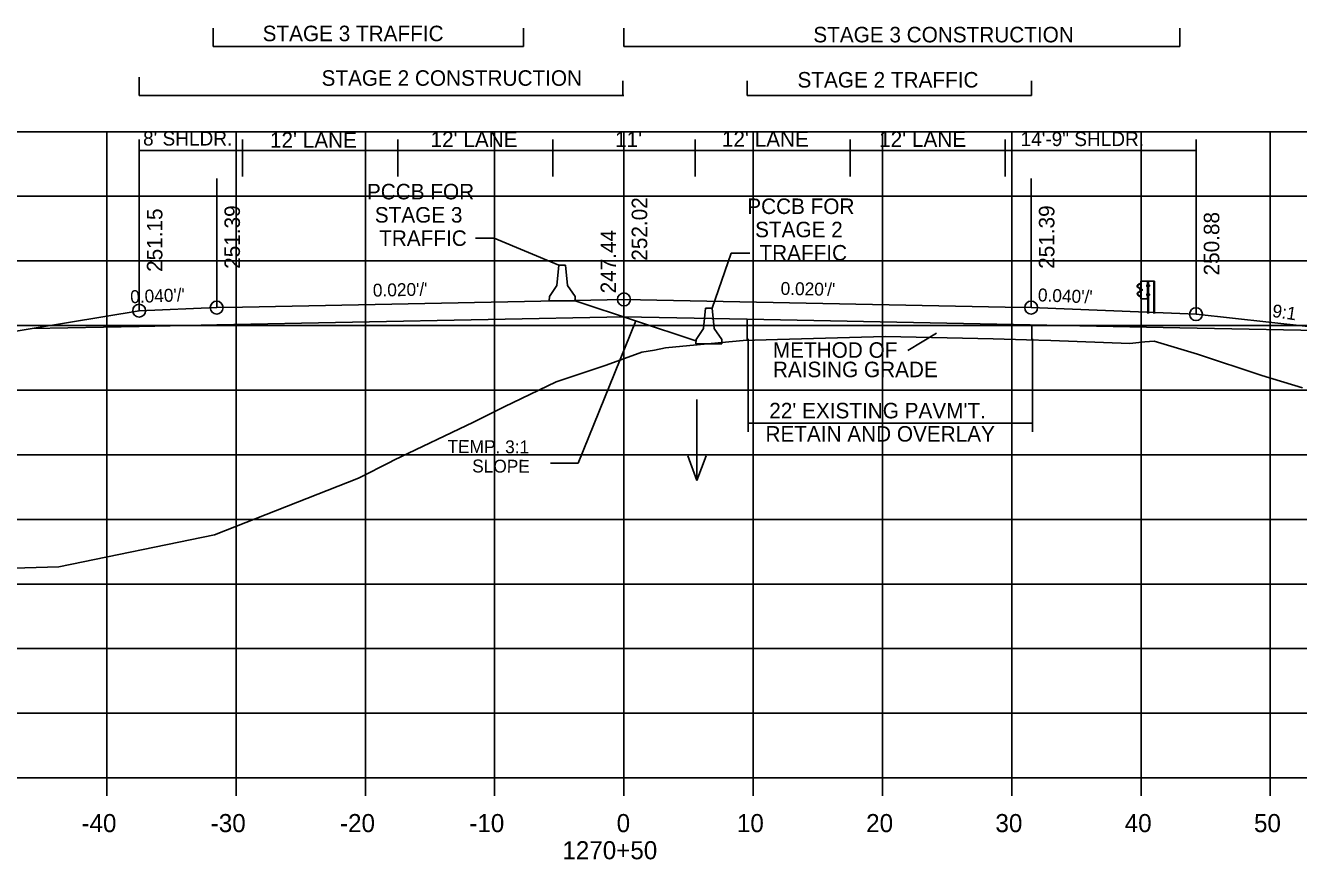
# Model space of a CAD drawing. Extents: x 1342547 to 1344156, y -1532351 to -1517216.
# Drawn here: x 1342656.6 to 1342755, y -1524017.3 to -1523952.7 of the extents above; entities that cross this region are included whole.
import ezdxf

# ---------------------------------------------------------------- set-up
doc = ezdxf.new("R2010")
doc.units = 0
for name, color, linetype in [('1', 7, 'Continuous'), ('R_Alt Surface', 7, 'Continuous'), ('R_Axis', 7, 'Continuous'), ('R_Axis Annot', 7, 'Continuous'), ('R_Draft', 7, 'Continuous'), ('R_Exist Surface', 7, 'Continuous'), ('R_Fin Surface', 7, 'Continuous'), ('R_Grid', 7, 'Continuous'), ('R_MOT', 7, 'Continuous'), ('R_No Plot', 7, 'Continuous'), ('R_Water', 7, 'Continuous'), ('R_Xsect Elev', 7, 'Continuous'), ('R_Xsect Slope', 7, 'Continuous')]:
    doc.layers.add(name, color=color, linetype=linetype)

msp = doc.modelspace()

# ---------------------------------------------------------------- linework, layer by layer
at = {"layer": '1'}
msp.add_lwpolyline([(1342745.865, -1523975.039), (1342747.12, -1523975.089), (1342758.365, -1523976.336), (1342760.365, -1523976.502), (1342762.365, -1523976.336), (1342762.374, -1523975.567), (1342763.374, -1523975.567), (1342763.497, -1523986.377)], dxfattribs=at)
at = {"layer": 'R_Alt Surface'}
msp.add_line((1342712.411, -1523975.473), (1342702.865, -1523975.282), dxfattribs=at)
for points in [[(1342665.365, -1523976.032), (1342671.365, -1523975.912), (1342702.865, -1523975.282)], [(1342745.865, -1523976.142), (1342712.411, -1523975.473)], [(1342657.092, -1523976.198), (1342665.365, -1523976.032)], [(1342745.865, -1523976.142), (1342759.259, -1523976.41)]]:
    msp.add_lwpolyline(points, dxfattribs=at)
at = {"layer": 'R_Axis'}
for p, q in [((1342562.865, -1524010.967), (1342842.865, -1524010.967)), ((1342662.865, -1524012.367), (1342662.865, -1524010.967)), ((1342672.865, -1524012.367), (1342672.865, -1524010.967)), ((1342682.865, -1524012.367), (1342682.865, -1524010.967)), ((1342692.865, -1524012.367), (1342692.865, -1524010.967)), ((1342702.865, -1524012.367), (1342702.865, -1524010.967)), ((1342712.865, -1524012.367), (1342712.865, -1524010.967)), ((1342722.865, -1524012.367), (1342722.865, -1524010.967)), ((1342732.865, -1524012.367), (1342732.865, -1524010.967)), ((1342742.865, -1524012.367), (1342742.865, -1524010.967)), ((1342752.865, -1524012.367), (1342752.865, -1524010.967))]:
    msp.add_line(p, q, dxfattribs=at)
at = {"layer": 'R_Draft'}
for p, q in [((1342671.098, -1523954.382), (1342671.098, -1523952.951)), ((1342695.098, -1523954.382), (1342695.098, -1523952.951)), ((1342702.865, -1523954.382), (1342702.865, -1523952.951)), ((1342745.865, -1523954.382), (1342745.865, -1523952.951)), ((1342695.098, -1523954.382), (1342671.098, -1523954.382)), ((1342745.865, -1523954.382), (1342702.865, -1523954.382)), ((1342665.365, -1523958.178), (1342665.365, -1523956.747)), ((1342702.783, -1523958.178), (1342702.783, -1523957.033)), ((1342712.387, -1523958.178), (1342712.387, -1523957.033)), ((1342734.389, -1523958.178), (1342734.389, -1523957.033)), ((1342702.865, -1523958.178), (1342665.365, -1523958.178)), ((1342734.389, -1523958.178), (1342712.387, -1523958.178)), ((1342742.871, -1523973.89), (1342742.871, -1523972.53)), ((1342743.37, -1523972.522), (1342743.376, -1523972.522)), ((1342743.37, -1523972.522), (1342743.439, -1523972.525)), ((1342743.404, -1523975.04), (1342743.404, -1523972.522)), ((1342743.865, -1523972.524), (1342743.865, -1523975.039)), ((1342743.895, -1523972.524), (1342743.895, -1523975.039)), ((1342742.721, -1523973.689), (1342742.595, -1523973.58)), ((1342742.597, -1523972.842), (1342742.727, -1523972.738)), ((1342742.772, -1523973.091), (1342742.6, -1523972.986)), ((1342742.735, -1523973.673), (1342742.609, -1523973.564)), ((1342742.61, -1523972.858), (1342742.74, -1523972.754)), ((1342742.785, -1523973.07), (1342742.613, -1523972.965)), ((1342742.623, -1523973.422), (1342742.777, -1523973.325)), ((1342742.635, -1523973.442), (1342742.79, -1523973.345)), ((1342742.727, -1523972.738), (1342742.839, -1523972.678)), ((1342742.74, -1523972.754), (1342742.833, -1523972.704)), ((1342742.808, -1523973.271), (1342742.806, -1523973.139)), ((1342742.832, -1523973.27), (1342742.83, -1523973.139)), ((1342742.884, -1523973.271), (1342742.884, -1523973.146)), ((1342742.884, -1523973.146), (1342742.932, -1523973.146)), ((1342742.884, -1523973.177), (1342742.933, -1523973.177)), ((1342742.884, -1523973.241), (1342742.927, -1523973.241)), ((1342742.884, -1523973.241), (1342742.933, -1523973.241)), ((1342742.884, -1523973.271), (1342742.934, -1523973.271)), ((1342742.939, -1523973.256), (1342742.939, -1523973.161)), ((1342743.363, -1523972.83), (1342743.314, -1523972.83)), ((1342743.314, -1523972.83), (1342743.314, -1523972.955)), ((1342743.364, -1523972.955), (1342743.314, -1523972.955)), ((1342743.314, -1523973.639), (1342743.314, -1523973.514)), ((1342743.314, -1523973.514), (1342743.363, -1523973.514)), ((1342743.314, -1523973.639), (1342743.364, -1523973.639)), ((1342743.315, -1523972.893), (1342743.371, -1523972.893)), ((1342743.315, -1523973.577), (1342743.371, -1523973.577)), ((1342743.44, -1523972.95), (1342743.44, -1523972.825)), ((1342743.44, -1523972.825), (1342743.488, -1523972.825)), ((1342743.44, -1523972.855), (1342743.489, -1523972.855)), ((1342743.44, -1523972.919), (1342743.483, -1523972.919)), ((1342743.44, -1523972.919), (1342743.489, -1523972.919)), ((1342743.44, -1523972.95), (1342743.49, -1523972.95)), ((1342743.45, -1523973.639), (1342743.45, -1523973.514)), ((1342743.45, -1523973.514), (1342743.499, -1523973.514)), ((1342743.45, -1523973.545), (1342743.5, -1523973.545)), ((1342743.45, -1523973.609), (1342743.493, -1523973.609)), ((1342743.45, -1523973.609), (1342743.5, -1523973.609)), ((1342743.45, -1523973.639), (1342743.5, -1523973.639)), ((1342743.495, -1523972.934), (1342743.495, -1523972.84)), ((1342743.505, -1523973.624), (1342743.505, -1523973.529)), ((1342699.091, -1523974.047), (1342708.439, -1523977.163)), ((1342742.835, -1523973.747), (1342742.721, -1523973.689)), ((1342742.843, -1523973.728), (1342742.735, -1523973.673)), ((1342743.371, -1523973.89), (1342743.405, -1523973.89)), ((1342712.411, -1523975.473), (1342712.411, -1523977.095)), ((1342734.413, -1523975.913), (1342734.413, -1523977.072)), ((1342712.468, -1523976.989), (1342712.468, -1523984.187)), ((1342734.47, -1523976.989), (1342734.47, -1523984.187)), ((1342712.468, -1523983.514), (1342734.47, -1523983.514))]:
    msp.add_line(p, q, dxfattribs=at)
for points in [[(1342691.397, -1523969.214), (1342692.838, -1523969.214)], [(1342692.838, -1523969.214), (1342697.84, -1523971.298)], [(1342711.169, -1523970.366), (1342709.684, -1523974.624)], [(1342711.169, -1523970.366), (1342712.61, -1523970.366)], [(1342743.895, -1523972.524), (1342743.439, -1523972.525), (1342743.441, -1523975.04)]]:
    msp.add_lwpolyline(points, dxfattribs=at)
for points in [[(1342742.845, -1523972.523), (1342742.846, -1523973.89), (1342743.371, -1523973.89), (1342743.37, -1523972.522)], [(1342742.885, -1523973.126), (1342742.885, -1523973.294), (1342742.875, -1523973.294), (1342742.875, -1523973.126)], [(1342742.941, -1523973.177), (1342742.941, -1523973.24), (1342742.966, -1523973.24), (1342742.966, -1523973.177)], [(1342743.315, -1523972.83), (1342743.315, -1523972.955), (1342743.37, -1523972.955), (1342743.37, -1523972.83)], [(1342743.315, -1523973.514), (1342743.315, -1523973.639), (1342743.37, -1523973.639), (1342743.37, -1523973.514)], [(1342743.441, -1523972.805), (1342743.441, -1523972.973), (1342743.431, -1523972.973), (1342743.431, -1523972.805)], [(1342743.452, -1523973.494), (1342743.452, -1523973.662), (1342743.442, -1523973.662), (1342743.442, -1523973.494)], [(1342743.497, -1523972.856), (1342743.497, -1523972.918), (1342743.522, -1523972.918), (1342743.522, -1523972.856)], [(1342743.508, -1523973.545), (1342743.508, -1523973.608), (1342743.533, -1523973.608), (1342743.533, -1523973.545)]]:
    msp.add_lwpolyline(points, close=True, dxfattribs=at)
for centre, radius, start, end in [((1342742.643, -1523972.911), 0.0856, 122.02175, 240.75009), ((1342742.679, -1523973.515), 0.109, 120.88005, 214.78158), ((1342742.643, -1523972.911), 0.062, 122.02175, 240.75009), ((1342742.679, -1523973.515), 0.0854, 120.88005, 214.78158), ((1342742.813, -1523973.213), 0.0453, 93.93027, 257.04463), ((1342742.744, -1523973.146), 0.0622, 4.95561, 61.89401), ((1342742.762, -1523973.281), 0.0462, 293.14636, 8.21956), ((1342742.744, -1523973.146), 0.0865, 4.95561, 61.89401), ((1342742.762, -1523973.281), 0.0703, 293.14636, 8.21956), ((1342742.917, -1523973.162), 0.022, 317.77559, 45.42555), ((1342742.846, -1523973.209), 0.0922, 339.74227, 20.25773), ((1342742.914, -1523973.257), 0.025, 323.37663, 39.06659), ((1342743.473, -1523972.841), 0.022, 317.77559, 45.42555), ((1342743.403, -1523972.888), 0.0922, 339.74227, 20.25773), ((1342743.47, -1523972.935), 0.025, 323.37663, 39.06659), ((1342743.483, -1523973.53), 0.022, 317.77559, 45.42555), ((1342743.413, -1523973.577), 0.0922, 339.74227, 20.25773), ((1342743.48, -1523973.624), 0.025, 323.37663, 39.06659)]:
    msp.add_arc(centre, radius, start, end, dxfattribs=at)
at = {"layer": 'R_Exist Surface'}
for points in [[(1342671.188, -1523992.171), (1342682.328, -1523987.772), (1342684.883, -1523986.476), (1342684.901, -1523986.466), (1342685.067, -1523986.385), (1342691.231, -1523983.434), (1342693.597, -1523982.261), (1342697.613, -1523980.322), (1342701.498, -1523979.027), (1342704.258, -1523978.018), (1342705.228, -1523977.866), (1342706.083, -1523977.681), (1342707.435, -1523977.565), (1342712.101, -1523977.122), (1342714.74, -1523977.05), (1342723.11, -1523976.826), (1342731.428, -1523977.008), (1342734.009, -1523977.062), (1342735.901, -1523977.122), (1342741.989, -1523977.347), (1342743.148, -1523977.222), (1342743.882, -1523977.176), (1342747.236, -1523978.192), (1342752.205, -1523979.838), (1342755.367, -1523980.796)], [(1342562.865, -1523995.92), (1342585.768, -1523996.06), (1342601.441, -1523996.162), (1342610.65, -1523996.026), (1342625.69, -1523995.62), (1342659.149, -1523994.637), (1342671.188, -1523992.171)]]:
    msp.add_lwpolyline(points, dxfattribs=at)
at = {"layer": 'R_Fin Surface'}
msp.add_lwpolyline([(1342590.549, -1523996.091), (1342643.365, -1523978.486), (1342657.092, -1523976.198), (1342665.365, -1523974.819), (1342671.365, -1523974.579), (1342673.365, -1523974.539), (1342702.865, -1523973.949), (1342732.365, -1523974.539), (1342734.365, -1523974.579), (1342745.865, -1523975.039)], dxfattribs=at)
at = {"layer": 'R_Grid'}
for p, q in [((1342562.865, -1523960.967), (1342842.865, -1523960.967)), ((1342662.865, -1524010.967), (1342662.865, -1523960.967)), ((1342672.865, -1524010.967), (1342672.865, -1523960.967)), ((1342682.865, -1524010.967), (1342682.865, -1523960.967)), ((1342692.865, -1524010.967), (1342692.865, -1523960.967)), ((1342702.865, -1524010.967), (1342702.865, -1523960.967)), ((1342712.865, -1524010.967), (1342712.865, -1523960.967)), ((1342722.865, -1524010.967), (1342722.865, -1523960.967)), ((1342732.865, -1524010.967), (1342732.865, -1523960.967)), ((1342742.865, -1524010.967), (1342742.865, -1523960.967)), ((1342752.865, -1524010.967), (1342752.865, -1523960.967)), ((1342562.865, -1523965.967), (1342842.865, -1523965.967)), ((1342562.865, -1523970.967), (1342842.865, -1523970.967)), ((1342562.865, -1523975.967), (1342842.865, -1523975.967)), ((1342562.865, -1523980.967), (1342842.865, -1523980.967)), ((1342562.865, -1523985.967), (1342842.865, -1523985.967)), ((1342562.865, -1523990.967), (1342842.865, -1523990.967)), ((1342562.865, -1523995.967), (1342842.865, -1523995.967)), ((1342562.865, -1524000.967), (1342842.865, -1524000.967)), ((1342562.865, -1524005.967), (1342842.865, -1524005.967)), ((1342562.865, -1524010.967), (1342842.865, -1524010.967))]:
    msp.add_line(p, q, dxfattribs=at)
at = {"layer": 'R_MOT'}
for p, q in [((1342697.673, -1523972.881), (1342697.84, -1523971.298)), ((1342698.09, -1523971.298), (1342697.84, -1523971.298)), ((1342698.34, -1523971.298), (1342698.09, -1523971.298)), ((1342698.508, -1523972.881), (1342698.34, -1523971.298)), ((1342697.098, -1523973.714), (1342697.673, -1523972.881)), ((1342699.098, -1523973.714), (1342698.508, -1523972.881)), ((1342697.091, -1523974.047), (1342697.098, -1523973.714)), ((1342699.091, -1523974.047), (1342697.091, -1523974.047)), ((1342699.091, -1523974.047), (1342699.098, -1523973.714)), ((1342709.017, -1523976.207), (1342709.184, -1523974.624)), ((1342709.434, -1523974.624), (1342709.184, -1523974.624)), ((1342709.684, -1523974.624), (1342709.434, -1523974.624)), ((1342709.851, -1523976.207), (1342709.684, -1523974.624)), ((1342708.441, -1523977.04), (1342709.017, -1523976.207)), ((1342710.442, -1523977.04), (1342709.851, -1523976.207)), ((1342708.435, -1523977.373), (1342708.441, -1523977.04)), ((1342710.435, -1523977.373), (1342708.435, -1523977.373)), ((1342710.435, -1523977.373), (1342710.442, -1523977.04))]:
    msp.add_line(p, q, dxfattribs=at)
at = {"layer": 'R_No Plot'}
for centre in [(1342702.865, -1523973.949), (1342665.365, -1523974.819), (1342671.365, -1523974.579), (1342734.365, -1523974.579), (1342747.12, -1523975.089)]:
    msp.add_circle(centre, 0.5, dxfattribs=at)
at = {"layer": 'R_Water'}
for p, q in [((1342708.515, -1523981.682), (1342708.515, -1523987.966)), ((1342708.515, -1523987.966), (1342707.815, -1523986.043)), ((1342708.515, -1523987.966), (1342709.215, -1523986.043))]:
    msp.add_line(p, q, dxfattribs=at)
at = {"layer": 'R_Xsect Elev'}
for p, q in [((1342665.365, -1523974.819), (1342665.365, -1523961.567)), ((1342673.365, -1523964.429), (1342673.365, -1523961.567)), ((1342685.365, -1523964.429), (1342685.365, -1523961.567)), ((1342697.365, -1523964.429), (1342697.365, -1523961.567)), ((1342708.365, -1523964.429), (1342708.365, -1523961.567)), ((1342720.365, -1523964.429), (1342720.365, -1523961.567)), ((1342732.365, -1523964.429), (1342732.365, -1523961.567)), ((1342747.12, -1523975.089), (1342747.12, -1523961.567)), ((1342747.12, -1523962.426), (1342665.365, -1523962.426)), ((1342671.365, -1523974.579), (1342671.365, -1523964.579)), ((1342702.865, -1523973.949), (1342702.865, -1523964.429)), ((1342734.365, -1523974.579), (1342734.365, -1523964.579)), ((1342702.865, -1523978.528), (1342702.865, -1523968.528)), ((1342703.795, -1523975.593), (1342699.327, -1523986.622)), ((1342727.052, -1523976.548), (1342724.834, -1523977.891)), ((1342699.327, -1523986.622), (1342697.186, -1523986.622))]:
    msp.add_line(p, q, dxfattribs=at)

# ---------------------------------------------------------------- texts
at = {"layer": 'R_Axis Annot'}
for s, p in [('-40', (1342660.904, -1524015.167)), ('-30', (1342670.904, -1524015.167)), ('-20', (1342680.904, -1524015.167)), ('-10', (1342690.904, -1524015.167)), ('0', (1342702.304, -1524015.167)), ('10', (1342711.604, -1524015.167)), ('20', (1342721.604, -1524015.167)), ('30', (1342731.604, -1524015.167)), ('40', (1342741.604, -1524015.167)), ('50', (1342751.604, -1524015.167)), ('1270+50', (1342698.104, -1524017.267))]:
    msp.add_text(s, height=1.4, dxfattribs=at).set_placement(p)
at = {"layer": 'R_Draft'}
for s, p in [('STAGE 3 TRAFFIC', (1342674.917, -1523953.965)), ('STAGE 3 CONSTRUCTION', (1342717.516, -1523954.056)), ('STAGE 2 CONSTRUCTION', (1342679.475, -1523957.415)), ('STAGE 2 TRAFFIC', (1342716.293, -1523957.551)), ('PCCB FOR', (1342682.987, -1523966.203)), ('PCCB FOR', (1342712.406, -1523967.337)), ('STAGE 3', (1342683.597, -1523968.003)), ('TRAFFIC', (1342683.932, -1523969.803)), ('STAGE 2', (1342713.015, -1523969.137)), ('TRAFFIC', (1342713.351, -1523970.937)), ("22' EXISTING PAVM'T.", (1342714.108, -1523983.149)), ('RETAIN AND OVERLAY', (1342713.816, -1523984.949))]:
    msp.add_text(s, height=1.2, dxfattribs=at).set_placement(p)
at = {"layer": 'R_Xsect Elev'}
for s, height, p in [("8' SHLDR.", 1.1, (1342665.668, -1523962.038)), ("12' LANE", 1.2, (1342675.484, -1523962.213)), ("12' LANE", 1.2, (1342687.906, -1523962.158)), ("11'", 1.2, (1342702.179, -1523962.158)), ("12' LANE", 1.2, (1342710.443, -1523962.131)), ("12' LANE", 1.2, (1342722.606, -1523962.143)), ('14\'-9" SHLDR.', 1.1, (1342733.548, -1523962.08)), ('METHOD OF ', 1.2, (1342714.39, -1523978.462)), ('RAISING GRADE', 1.2, (1342714.39, -1523979.964))]:
    msp.add_text(s, height=height, dxfattribs=at).set_placement(p)
for s, p in [('251.39', (1342673.165, -1523971.579)), ('252.02', (1342704.665, -1523970.949)), ('251.39', (1342736.165, -1523971.579)), ('251.15', (1342667.165, -1523971.819)), ('250.88', (1342748.92, -1523972.089)), ('247.44', (1342702.265, -1523973.477))]:
    msp.add_text(s, height=1.2, rotation=90, dxfattribs=at).set_placement(p)
at = {"layer": 'R_Xsect Slope'}
for s, rotation, p in [("0.020'/'", 1.14576, (1342683.454, -1523973.737)), ("0.020'/'", 358.85424, (1342714.978, -1523973.591)), ("0.040'/'", 2.29061, (1342664.694, -1523974.246)), ("0.040'/'", 357.70847, (1342734.872, -1523974.089)), ('9:1', 351.55955, (1342752.966, -1523975.294)), ('TEMP. 3:1', 359.62418, (1342689.215, -1523985.821)), ('SLOPE', 359.62418, (1342691.125, -1523987.333))]:
    msp.add_text(s, height=1, rotation=rotation, dxfattribs=at).set_placement(p)

doc.saveas('drawing.dxf')
